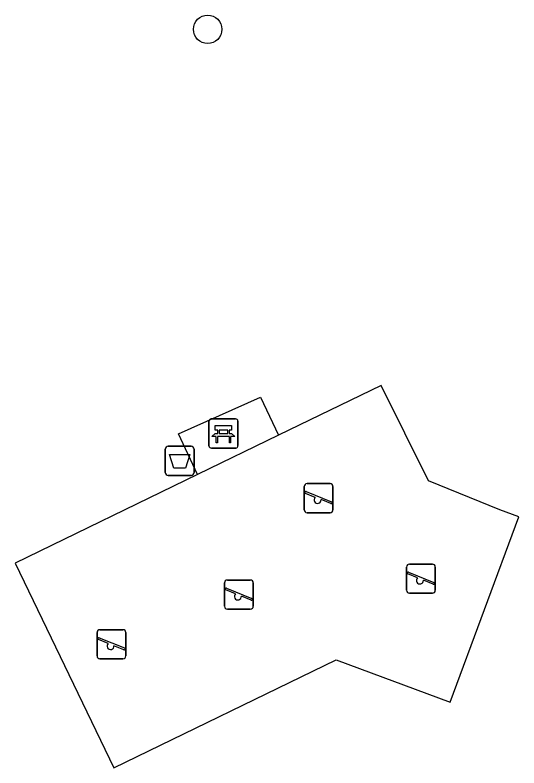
# Model space of a CAD drawing. Extents: x 160457 to 162082, y 388340 to 389736.
# Drawn here: x 160854.53 to 160871.86, y 388651.79 to 388677.67 of the extents above; entities that cross this region are included whole.
import ezdxf

# ---------------------------------------------------------------- set-up
doc = ezdxf.new("R2010")
doc.units = 0
for name, color, linetype in [('IMGEO_Afvalbak', 7, 'Continuous'), ('IMGEO_Bank', 7, 'Continuous'), ('IMGEO_Boom', 7, 'Continuous'), ('IMGEO_Groenvoorziening', 7, 'Continuous'), ('IMGEO_Speelvoorziening', 7, 'Continuous'), ('IMGEO_Voetpad_open', 7, 'Continuous')]:
    doc.layers.add(name, color=color, linetype=linetype)

msp = doc.modelspace()

# ---------------------------------------------------------------- linework, layer by layer
at = {"layer": 'IMGEO_Afvalbak'}
for p, q in [((160859.8, 388662.849), (160860.59, 388662.849)), ((160860.59, 388662.849), (160859.8, 388662.849)), ((160859.7, 388661.949), (160859.7, 388662.749)), ((160859.7, 388662.749), (160859.7, 388661.949)), ((160860.69, 388662.749), (160860.69, 388661.949)), ((160860.69, 388661.949), (160860.69, 388662.749)), ((160860.59, 388661.849), (160859.8, 388661.849)), ((160859.8, 388661.849), (160860.59, 388661.849))]:
    msp.add_line(p, q, dxfattribs=at)
msp.add_lwpolyline([(160859.843, 388662.563), (160860.547, 388662.563), (160860.398, 388662.093), (160859.992, 388662.093), (160859.843, 388662.563)], dxfattribs=at)
for centre, start, end in [((160859.8, 388662.749), 90, 180), ((160859.8, 388662.749), 90, 180), ((160860.59, 388662.749), 0, 90), ((160860.59, 388662.749), 360, 90), ((160859.8, 388661.949), 180, 270), ((160859.8, 388661.949), 180, 270), ((160860.59, 388661.949), 270, 0), ((160860.59, 388661.949), 270, 0)]:
    msp.add_arc(centre, 0.1, start, end, dxfattribs=at)
at = {"layer": 'IMGEO_Bank'}
for p, q in [((160861.2, 388662.863), (160861.2, 388663.704)), ((160861.2, 388663.704), (160861.2, 388662.863)), ((160861.275, 388663.788), (160862.116, 388663.788)), ((160862.116, 388663.788), (160861.275, 388663.788)), ((160862.2, 388663.713), (160862.2, 388662.872)), ((160862.2, 388662.872), (160862.2, 388663.713)), ((160861.509, 388663.294), (160861.509, 388663.4)), ((160861.553, 388663.4), (160861.553, 388663.294)), ((160861.841, 388663.406), (160861.559, 388663.406)), ((160861.847, 388663.294), (160861.847, 388663.4)), ((160861.891, 388663.4), (160861.891, 388663.294)), ((160861.897, 388663.186), (160861.504, 388663.186)), ((160861.559, 388663.288), (160861.841, 388663.288)), ((160862.125, 388662.788), (160861.284, 388662.788)), ((160861.284, 388662.788), (160862.125, 388662.788))]:
    msp.add_line(p, q, dxfattribs=at)
for points in [[(160861.503, 388663.406), (160861.417, 388663.406), (160861.417, 388663.567), (160861.98, 388663.567), (160861.98, 388663.406), (160861.897, 388663.406)], [(160861.447, 388663.186), (160861.305, 388663.186), (160861.417, 388663.288), (160861.503, 388663.288)], [(160861.497, 388663.179), (160861.497, 388662.972), (160861.454, 388662.972), (160861.454, 388663.179)], [(160861.897, 388663.288), (160861.98, 388663.288), (160862.092, 388663.186), (160861.953, 388663.186)], [(160861.947, 388663.179), (160861.947, 388662.972), (160861.903, 388662.972), (160861.903, 388663.179)]]:
    msp.add_lwpolyline(points, dxfattribs=at)
for centre, radius, start, end in [((160861.278, 388663.71), 0.0779, 92.4484, 184.2845), ((160861.278, 388663.71), 0.0779, 92.4484, 184.2845), ((160862.122, 388663.71), 0.0779, 2.4484, 94.2845), ((160862.122, 388663.71), 0.0779, 2.4484, 94.2845), ((160861.502, 388663.399), 0.00671, 2.8957, 87.1043), ((160861.559, 388663.399), 0.00671, 92.8957, 177.1043), ((160861.841, 388663.399), 0.00671, 2.8957, 87.1043), ((160861.898, 388663.399), 0.00671, 92.8957, 177.1043), ((160861.447, 388663.179), 0.00671, 2.8957, 87.1043), ((160861.504, 388663.179), 0.00671, 92.8957, 177.1043), ((160861.502, 388663.295), 0.00671, 272.8957, 357.1043), ((160861.559, 388663.295), 0.00671, 182.8957, 267.1043), ((160861.841, 388663.295), 0.00671, 272.8957, 357.1043), ((160861.898, 388663.295), 0.00671, 182.8957, 267.1043), ((160861.896, 388663.179), 0.00671, 2.8957, 87.1043), ((160861.953, 388663.179), 0.00671, 92.8957, 177.1043), ((160861.278, 388662.866), 0.0779, 182.4484, 274.2845), ((160861.278, 388662.866), 0.0779, 182.4484, 274.2845), ((160862.122, 388662.866), 0.0779, 272.4484, 4.2845), ((160862.122, 388662.866), 0.0779, 272.4484, 4.2845)]:
    msp.add_arc(centre, radius, start, end, dxfattribs=at)
at = {"layer": 'IMGEO_Boom'}
msp.add_circle((160861.156, 388677.181), 0.489, dxfattribs=at)
at = {"layer": 'IMGEO_Groenvoorziening'}
msp.add_lwpolyline([(160860.807, 388661.877), (160854.532, 388658.833), (160857.93, 388651.793), (160865.579, 388655.511), (160869.495, 388654.055), (160871.863, 388660.422), (160871.2, 388660.669), (160868.748, 388661.656), (160867.119, 388664.939), (160863.594, 388663.229)], dxfattribs=at)
at = {"layer": 'IMGEO_Speelvoorziening'}
for p, q in [((160864.576, 388661.566), (160865.366, 388661.566)), ((160865.366, 388661.566), (160864.576, 388661.566)), ((160864.476, 388660.666), (160864.476, 388661.466)), ((160864.476, 388661.466), (160864.476, 388660.666)), ((160864.545, 388661.291), (160865.421, 388660.938)), ((160865.466, 388661.466), (160865.466, 388660.666)), ((160865.466, 388660.666), (160865.466, 388661.466)), ((160864.859, 388661.094), (160864.52, 388661.231)), ((160865.397, 388660.878), (160865.057, 388661.015)), ((160865.366, 388660.566), (160864.576, 388660.566)), ((160864.576, 388660.566), (160865.366, 388660.566)), ((160867.996, 388657.899), (160867.996, 388658.699)), ((160867.996, 388658.699), (160867.996, 388657.899)), ((160868.096, 388658.799), (160868.886, 388658.799)), ((160868.886, 388658.799), (160868.096, 388658.799)), ((160868.986, 388658.699), (160868.986, 388657.899)), ((160868.986, 388657.899), (160868.986, 388658.699)), ((160868.379, 388658.327), (160868.04, 388658.464)), ((160868.065, 388658.524), (160868.941, 388658.171)), ((160861.734, 388657.35), (160861.734, 388658.15)), ((160861.734, 388658.15), (160861.734, 388657.35)), ((160861.834, 388658.25), (160862.624, 388658.25)), ((160862.624, 388658.25), (160861.834, 388658.25)), ((160862.724, 388658.15), (160862.724, 388657.35)), ((160862.724, 388657.35), (160862.724, 388658.15)), ((160868.917, 388658.111), (160868.577, 388658.248)), ((160862.117, 388657.778), (160861.778, 388657.915)), ((160861.803, 388657.975), (160862.679, 388657.622)), ((160862.655, 388657.562), (160862.315, 388657.699)), ((160868.886, 388657.799), (160868.096, 388657.799)), ((160868.096, 388657.799), (160868.886, 388657.799)), ((160862.624, 388657.25), (160861.834, 388657.25)), ((160861.834, 388657.25), (160862.624, 388657.25)), ((160857.353, 388655.644), (160857.353, 388656.444)), ((160857.353, 388656.444), (160857.353, 388655.644)), ((160857.453, 388656.544), (160858.243, 388656.544)), ((160858.243, 388656.544), (160857.453, 388656.544)), ((160858.343, 388656.444), (160858.343, 388655.644)), ((160858.343, 388655.644), (160858.343, 388656.444)), ((160857.736, 388656.072), (160857.397, 388656.209)), ((160857.422, 388656.269), (160858.298, 388655.916)), ((160858.274, 388655.856), (160857.934, 388655.993)), ((160858.243, 388655.544), (160857.453, 388655.544)), ((160857.453, 388655.544), (160858.243, 388655.544))]:
    msp.add_line(p, q, dxfattribs=at)
for centre, radius, start, end in [((160864.576, 388661.466), 0.1, 90, 180), ((160864.576, 388661.466), 0.1, 90, 180), ((160865.366, 388661.466), 0.1, 0, 90), ((160865.366, 388661.466), 0.1, 360, 90), ((160864.533, 388661.261), 0.0327, 68.078, 248.078), ((160864.938, 388661.004), 0.12, 130.9928, 5.1632), ((160865.409, 388660.908), 0.0327, 248.078, 68.078), ((160864.576, 388660.666), 0.1, 180, 270), ((160864.576, 388660.666), 0.1, 180, 270), ((160865.366, 388660.666), 0.1, 270, 0), ((160865.366, 388660.666), 0.1, 270, 0), ((160868.096, 388658.699), 0.1, 90, 180), ((160868.096, 388658.699), 0.1, 90, 180), ((160868.886, 388658.699), 0.1, 0, 90), ((160868.886, 388658.699), 0.1, 360, 90), ((160868.053, 388658.494), 0.0327, 68.078, 248.078), ((160861.834, 388658.15), 0.1, 90, 180), ((160861.834, 388658.15), 0.1, 90, 180), ((160862.624, 388658.15), 0.1, 0, 90), ((160862.624, 388658.15), 0.1, 360, 90), ((160868.458, 388658.237), 0.12, 130.9928, 5.1632), ((160868.929, 388658.141), 0.0327, 248.078, 68.078), ((160861.791, 388657.945), 0.0327, 68.078, 248.078), ((160868.096, 388657.899), 0.1, 180, 270), ((160868.096, 388657.899), 0.1, 180, 270), ((160868.886, 388657.899), 0.1, 270, 0), ((160868.886, 388657.899), 0.1, 270, 0), ((160862.196, 388657.688), 0.12, 130.9928, 5.1632), ((160862.667, 388657.592), 0.0327, 248.078, 68.078), ((160861.834, 388657.35), 0.1, 180, 270), ((160861.834, 388657.35), 0.1, 180, 270), ((160862.624, 388657.35), 0.1, 270, 0), ((160862.624, 388657.35), 0.1, 270, 0), ((160857.453, 388656.444), 0.1, 90, 180), ((160857.453, 388656.444), 0.1, 90, 180), ((160858.243, 388656.444), 0.1, 0, 90), ((160858.243, 388656.444), 0.1, 360, 90), ((160857.41, 388656.239), 0.0327, 68.078, 248.078), ((160857.815, 388655.982), 0.12, 130.9928, 5.1632), ((160858.286, 388655.886), 0.0327, 248.078, 68.078), ((160857.453, 388655.644), 0.1, 180, 270), ((160857.453, 388655.644), 0.1, 180, 270), ((160858.243, 388655.644), 0.1, 270, 0), ((160858.243, 388655.644), 0.1, 270, 0)]:
    msp.add_arc(centre, radius, start, end, dxfattribs=at)
at = {"layer": 'IMGEO_Voetpad_open'}
for points in [[(160860.807, 388661.877), (160860.159, 388663.274), (160862.969, 388664.539), (160863.594, 388663.229)], [(160863.594, 388663.229), (160860.807, 388661.877)]]:
    msp.add_lwpolyline(points, dxfattribs=at)

doc.saveas('drawing.dxf')
